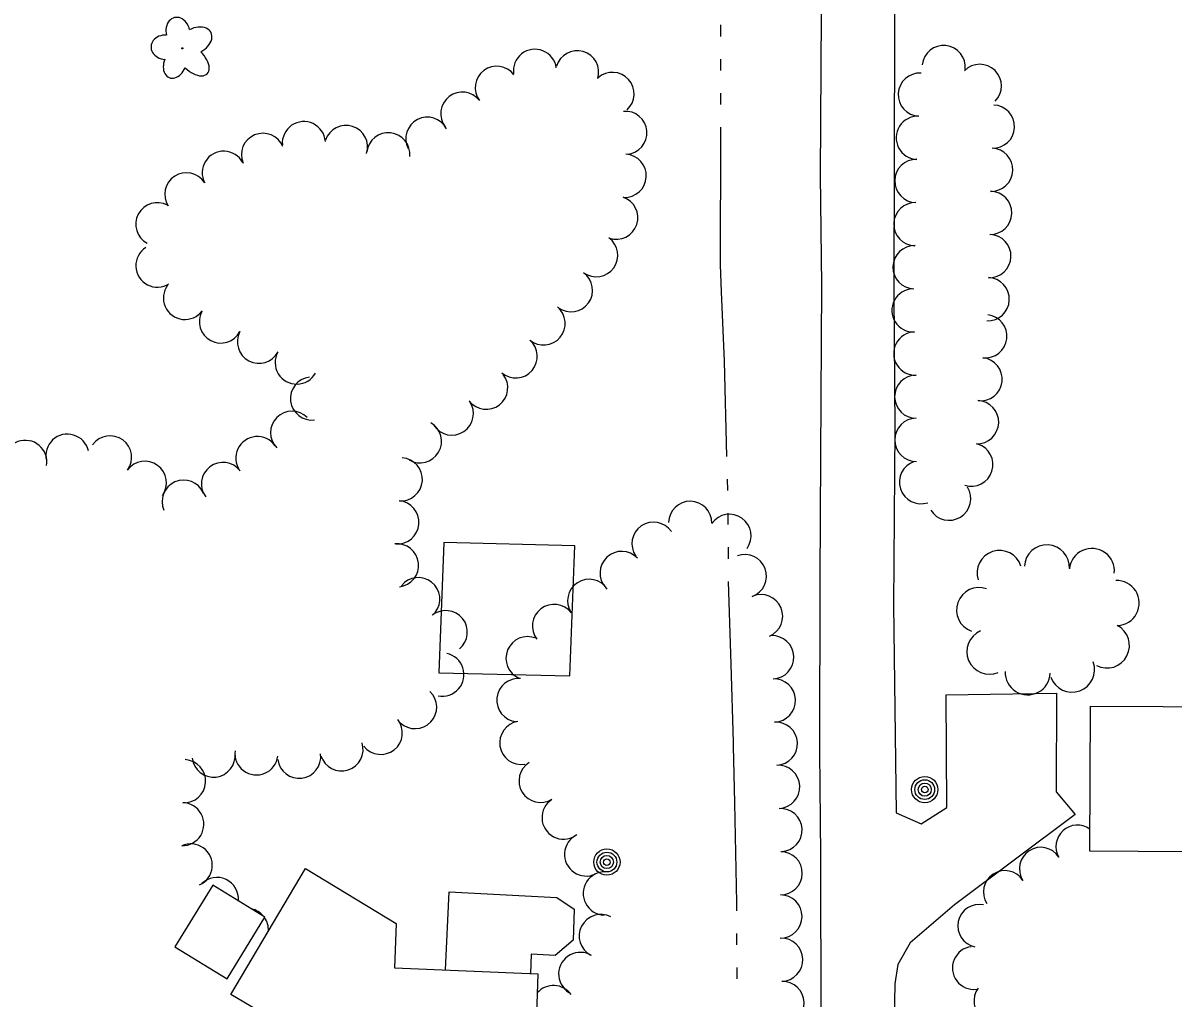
# Model space of a CAD drawing. Extents: x 588843 to 2552415, y 180129 to 269402.
# Drawn here: x 606224.3 to 606419, y 183704.4 to 183869.5 of the extents above; entities that cross this region are included whole.
import ezdxf

# ---------------------------------------------------------------- set-up
doc = ezdxf.new("R2010")
doc.units = 0
for name, color, linetype in [('E_BLD', 7, 'Continuous'), ('E_BLD_HvyDash', 7, 'Continuous'), ('E_DWY', 7, 'Continuous'), ('E_LAND_TreeLine_P', 7, 'Continuous'), ('E_LAND_Vegetation', 7, 'Continuous'), ('E_MISCPROP', 7, 'Continuous'), ('E_WTR_P', 7, 'Continuous')]:
    doc.layers.add(name, color=color, linetype=linetype)

# ---------------------------------------------------------------- blocks, each defined once
blk = doc.blocks.new('POLE_2')
at = {"layer": 'E_MISCPROP'}
for radius in [14.6, 11, 7.32, 3.66]:
    blk.add_circle((0, 0), radius, dxfattribs=at)
blk = doc.blocks.new('DTRE_3')
at = {"layer": 'E_LAND_Vegetation'}
blk.add_circle((-0.6, 0), 0.601, dxfattribs=at)
for centre, major_axis, ratio in [((-6.1, 17.5), (4.5, -16.3), 0.782863), ((13.3, 9), (-17.3, -9.6), 0.691916), ((-19.3, 0.5), (16.2, -0.4), 0.832022), ((11.6, -12.2), (-16.4, 15), 0.560249), ((-8.2, -17.2), (5.9, 15.9), 0.716896)]:
    blk.add_ellipse(centre, major_axis=major_axis, ratio=ratio, start_param=1.570796, end_param=4.712389, dxfattribs=at)

msp = doc.modelspace()

# ---------------------------------------------------------------- linework, layer by layer
at = {"layer": 'E_BLD'}
for points in [[(606405.07, 183753.85), (606429.69, 183753.7), (606429.54, 183729.1), (606404.92, 183729.25)], [(606272.15, 183726.34), (606287.47, 183717), (606287.19, 183709.52), (606311.49, 183708.5), (606310.56, 183681.19), (606316.67, 183680.76), (606315.88, 183657.04), (606310.05, 183657.26), (606310.01, 183656.38), (606279.58, 183657.24), (606279.62, 183658.5), (606277.1, 183658.6), (606277.34, 183688.38), (606270.67, 183692.23), (606273, 183697.01), (606259.47, 183705.01)], [(606256.47, 183723.52), (606250.04, 183713.06), (606258.85, 183707.65), (606265.28, 183718.11)]]:
    msp.add_lwpolyline(points, close=True, dxfattribs=at)
at = {"layer": 'E_BLD_HvyDash'}
msp.add_lwpolyline([(606295.84, 183709.16), (606296.44, 183722.39), (606314.7, 183721.41), (606317.65, 183719.45), (606317.45, 183714.2), (606314.43, 183711.59), (606310.35, 183711.84), (606310.22, 183708.56)], dxfattribs=at)
at = {"layer": 'E_DWY'}
for points in [[(606372.06, 183886.6), (606371.86, 183869.03), (606371.75, 183823.72), (606371.91, 183800.72), (606371.72, 183770.92), (606372.17, 183735.76), (606376.4, 183733.92), (606380.71, 183736.66), (606380.59, 183755.73), (606399.29, 183756.05), (606399.22, 183739.32), (606402.44, 183735.47), (606382.05, 183720.16), (606374.52, 183713.72), (606372.42, 183710.06), (606371.92, 183706.8), (606371.77, 183697.93)], [(606359.43, 183700.23), (606359.38, 183728.54), (606359.2, 183746.12), (606359.27, 183775.36), (606359.4, 183796.2), (606359.56, 183825.16), (606359.33, 183843.77), (606359.51, 183871.05)]]:
    msp.add_lwpolyline(points, dxfattribs=at)
msp.add_lwpolyline([(606317.74, 183781.01), (606295.57, 183781.55), (606294.74, 183759.49), (606316.91, 183758.94)], close=True, dxfattribs=at)
at = {"layer": 'E_LAND_TreeLine_P'}
for centre, radius, start, end in [((606310.99, 183861.44), 3.65, 8.1475, 188.1475), ((606318.13, 183861.19), 3.65, 343.5781, 163.5781), ((606380.19, 183862.07), 3.66, 353.757, 173.757), ((606386.31, 183858.88), 3.66, 315.0452, 135.0452), ((606304.52, 183858.58), 3.65, 36.8336, 216.8336), ((606324.13, 183857.53), 3.65, 312.0986, 132.0986), ((606376.16, 183857.4), 3.66, 86.9034, 266.9034), ((606298.7, 183854.18), 3.65, 37.6482, 217.6482), ((606326.31, 183850.94), 3.65, 274.8439, 94.8439), ((606388.53, 183851.99), 3.66, 267.8426, 87.8426), ((606271.86, 183849.2), 3.65, 4.497, 184.497), ((606292.77, 183849.95), 3.65, 27.481, 207.481), ((606375.81, 183850.1), 3.66, 87.8426, 267.8426), ((606264.93, 183847.21), 3.65, 22.5699, 202.5699), ((606279, 183848.56), 3.65, 342.0619, 162.0619), ((606286.16, 183847.31), 3.65, 353.757, 173.757), ((606258.29, 183844.18), 3.65, 28.1662, 208.1662), ((606326.2, 183843.65), 3.65, 267.1081, 87.1081), ((606388.25, 183844.68), 3.66, 267.8426, 87.8426), ((606375.56, 183842.79), 3.66, 88.8477, 268.8477), ((606251.97, 183840.53), 3.65, 32.8346, 212.8346), ((606388.08, 183837.37), 3.66, 268.9235, 88.9235), ((606247.05, 183835.46), 3.65, 61.9003, 241.9003), ((606324.77, 183836.56), 3.65, 251.4022, 71.4022), ((606375.41, 183835.48), 3.66, 88.8477, 268.8477), ((606321.36, 183830.2), 3.65, 234.3066, 54.3066), ((606387.93, 183830.06), 3.66, 267.8426, 87.8426), ((606247.07, 183828.44), 3.65, 122.223, 302.223), ((606375.25, 183828.17), 3.66, 88.4864, 268.4864), ((606317.1, 183824.27), 3.65, 234.3066, 54.3066), ((606387.65, 183822.75), 3.66, 267.8426, 87.8426), ((606251.73, 183822.97), 3.65, 143.4243, 323.4243), ((606375.09, 183820.86), 3.66, 92.3272, 272.3272), ((606312.45, 183818.64), 3.65, 230.2366, 50.2366), ((606257.81, 183818.97), 3.65, 152.0381, 332.0381), ((606387.26, 183816.48), 3.66, 263.6062, 83.6062), ((606264.26, 183815.55), 3.65, 152.0381, 332.0381), ((606307.74, 183813.07), 3.65, 229.3889, 49.3889), ((606375.39, 183813.55), 3.66, 92.3272, 272.3272), ((606270.65, 183812.02), 3.65, 150.9261, 330.9261), ((606386.44, 183809.21), 3.66, 263.6062, 83.6062), ((606302.74, 183807.77), 3.65, 217.8729, 37.8729), ((606375.55, 183806.24), 3.66, 90.1799, 270.1799), ((606273.24, 183805.93), 3.65, 96.8619, 276.8619), ((606296.92, 183803.37), 3.65, 213.7248, 33.7248), ((606385.85, 183801.93), 3.66, 267.8426, 87.8426), ((606269.87, 183800.14), 3.65, 45.0738, 225.0738), ((606375.57, 183798.93), 3.66, 90.1799, 270.1799), ((606291.52, 183798.68), 3.65, 239.5419, 59.5419), ((606224.7, 183795.2), 3.65, 350.1208, 170.1208), ((606231.82, 183796.26), 3.65, 13.1928, 193.1928), ((606239.05, 183795.96), 3.65, 323.9252, 143.9252), ((606263.99, 183795.84), 3.65, 34.7125, 214.7125), ((606384.87, 183794.74), 3.66, 252.2701, 72.2701), ((606244.95, 183791.66), 3.65, 323.9252, 143.9252), ((606258.15, 183791.46), 3.65, 37.0683, 217.0683), ((606288.28, 183792.24), 3.65, 266.0527, 86.0527), ((606376.35, 183791.77), 3.66, 108.2525, 288.2525), ((606251.5, 183788.47), 3.65, 23.5833, 203.5833), ((606381.11, 183788.97), 3.66, 211.8886, 31.8886), ((606287.71, 183784.97), 3.65, 265.2978, 85.2978), ((606337.28, 183784.88), 3.66, 359.2398, 179.2398), ((606331.07, 183781.33), 3.66, 34.517, 214.517), ((606343.92, 183782.67), 3.66, 324.6109, 144.6109), ((606287.64, 183777.68), 3.65, 276.1683, 96.1683), ((606397.67, 183777.33), 3.82, 356.9186, 176.9186), ((606405.29, 183776.72), 3.82, 354.3391, 174.3391), ((606325.67, 183776.38), 3.66, 42.8426, 222.8426), ((606346.53, 183775.86), 3.66, 290.1833, 110.1833), ((606389.65, 183776.38), 3.82, 17.8257, 197.8257), ((606291.23, 183771.96), 3.65, 321.5158, 141.5158), ((606320.17, 183771.67), 3.66, 33.0602, 213.0602), ((606409.48, 183771.3), 3.82, 272.1586, 92.1586), ((606349.28, 183769.07), 3.66, 292.7063, 112.7063), ((606386.19, 183770.11), 3.82, 70.4399, 250.4399), ((606314.22, 183767.41), 3.66, 37.3503, 217.3503), ((606295.9, 183766.37), 3.65, 308.8517, 128.8517), ((606407.83, 183764.1), 3.82, 242.5895, 62.5895), ((606309.74, 183761.94), 3.66, 67.4098, 247.4098), ((606351.17, 183762.11), 3.66, 272.1749, 92.1749), ((606387.93, 183763.05), 3.82, 113.144, 293.144), ((606295.33, 183759.17), 3.65, 258.3803, 78.3803), ((606401.94, 183760.02), 3.82, 199.8171, 19.8171), ((606394.42, 183759.56), 3.82, 177.8426, 357.8426), ((606308.18, 183754.86), 3.66, 84.1512, 264.1512), ((606351.45, 183754.79), 3.66, 272.1749, 92.1749), ((606290.7, 183753.67), 3.65, 226.419, 46.419), ((606284.89, 183749.3), 3.65, 218.4439, 38.4439), ((606308.68, 183747.61), 3.66, 99.1525, 279.1525), ((606351.77, 183747.47), 3.66, 273.1004, 93.1004), ((606278.24, 183746.51), 3.65, 197.6747, 17.6747), ((606256.58, 183745.45), 3.65, 186.663, 6.663), ((606263.83, 183745.82), 3.65, 173.0122, 353.0122), ((606271.07, 183745.25), 3.65, 187.4623, 7.4623), ((606251.57, 183741.12), 3.65, 266.6735, 86.6735), ((606311.95, 183741.16), 3.66, 121.7134, 301.7134), ((606352.17, 183740.16), 3.66, 273.1004, 93.1004), ((606315.84, 183734.95), 3.66, 122.4939, 302.4939), ((606251.27, 183733.83), 3.65, 268.7818, 88.7818), ((606352.56, 183732.84), 3.66, 273.1004, 93.1004), ((606319.65, 183728.71), 3.66, 115.7798, 295.7798), ((606402.84, 183730.05), 3.63, 54.6488, 209.6701), ((606252.71, 183726.86), 3.65, 294.4077, 114.4077), ((606396.64, 183726.29), 3.63, 32.9164, 212.9164), ((606352.6, 183725.52), 3.66, 269.605, 89.605), ((606390.55, 183722.35), 3.63, 32.9164, 212.9164), ((606257.13, 183721.17), 3.65, 355.4698, 134.3501), ((606322.82, 183722.11), 3.66, 87.8426, 267.8426), ((606352.55, 183718.2), 3.66, 269.605, 89.605), ((606386.21, 183716.62), 3.63, 78.3803, 258.3803), ((606262.21, 183715.93), 3.65, 40.0174, 76.8534), ((606322.14, 183714.9), 3.66, 62.5895, 242.5895), ((606262.21, 183715.93), 3.65, 357.2011, 34.6486), ((606352.69, 183710.88), 3.66, 271.534, 91.534), ((606385.31, 183709.48), 3.63, 96.9329, 276.9329), ((606318.66, 183708.46), 3.66, 58.2189, 238.2189), ((606314.14, 183702.85), 3.66, 35.9502, 138.8267), ((606352.89, 183703.55), 3.66, 271.534, 91.534), ((606388.97, 183703.92), 3.63, 143.7967, 323.7967)]:
    msp.add_arc(centre, radius, start, end, dxfattribs=at)
at = {"layer": 'E_WTR_P'}
for points in [[(606342.48, 183867.28), (606342.48, 183869.21)], [(606342.48, 183861.51), (606342.48, 183863.44)], [(606342.48, 183855.74), (606342.48, 183857.66)], [(606342.59, 183824), (606342.4, 183828.56), (606342.48, 183850.52), (606342.48, 183851.89)], [(606343.5, 183796.11), (606343.09, 183812.27), (606342.59, 183824)], [(606343.65, 183790.34), (606343.6, 183792.27)], [(606343.72, 183784.57), (606343.71, 183786.5)], [(606343.75, 183778.8), (606343.74, 183780.73)], [(606344.6, 183747.07), (606344.59, 183747.74), (606344.24, 183760.93), (606343.79, 183774.95)], [(606345.16, 183719.18), (606345.15, 183720.52), (606344.85, 183737.45), (606344.6, 183747.07)], [(606345.19, 183713.4), (606345.18, 183715.33)], [(606345.23, 183707.63), (606345.21, 183709.56)]]:
    msp.add_lwpolyline(points, dxfattribs=at)

# ---------------------------------------------------------------- block references
at = {"layer": 'E_LAND_Vegetation', "xscale": 0.1524003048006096, "yscale": 0.15240030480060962, "rotation": -2.1573839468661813}
msp.add_blockref('DTRE_3', (606251.38, 183865.25), dxfattribs=at)
at = {"layer": 'E_MISCPROP', "xscale": 0.1524003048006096, "yscale": 0.15240030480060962, "rotation": -2.1573839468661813}
for p in [(606376.99, 183739.69), (606323.17, 183727.42)]:
    msp.add_blockref('POLE_2', p, dxfattribs=at)

doc.saveas('drawing.dxf')
